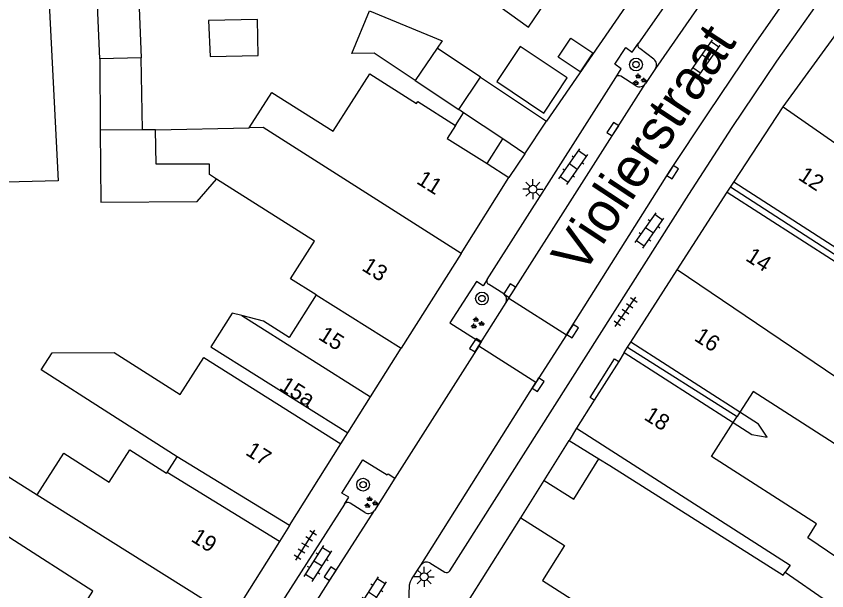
# Model space of a CAD drawing. Extents: x 132998 to 136004, y 396998 to 398512.
# Drawn here: x 134756.6 to 134807.5, y 397313 to 397349.1 of the extents above; entities that cross this region are included whole.
import ezdxf

# ---------------------------------------------------------------- set-up
doc = ezdxf.new("R2010")
doc.units = 0
for name, color, linetype in [('gg-afsc-erfafscheiding', 7, 'Continuous'), ('gg-afsc-muur', 7, 'Continuous'), ('gg-anno-huisnummerreeks BGT', 7, 'Continuous'), ('gg-anno-openbare ruimte label', 7, 'Continuous'), ('gg-bbg-bijgebouw', 7, 'Continuous'), ('gg-bbg-gedigitaliseerde bebouwing', 7, 'Continuous'), ('gg-bbg-gedigitaliseerde bebouwing onder overbouw', 7, 'Continuous'), ('gg-bbg-gedigitaliseerde bijgebouw', 7, 'Continuous'), ('gg-bbg-gedigitaliseerde overbouw', 7, 'Continuous'), ('gg-bbg-hoofdgebouw', 7, 'Continuous'), ('gg-bbg-luifel en loopbrug', 7, 'Continuous'), ('gg-bbg-pand overbouw', 7, 'Continuous'), ('gg-bbg-tussenscheiding', 7, 'Continuous'), ('gg-bbg-tussenscheiding niveau 01', 7, 'Continuous'), ('gg-knt-verharding', 7, 'Continuous'), ('gg-knt-verharding nz', 7, 'Continuous'), ('gt-symb-boom', 7, 'Continuous'), ('gt-symb-groenvak', 7, 'Continuous'), ('gt-symb-klinker verharding', 7, 'Continuous'), ('gt-symb-kolk', 7, 'Continuous'), ('gt-symb-lichtmast', 7, 'Continuous'), ('gt-symb-tegel verharding', 7, 'Continuous')]:
    doc.layers.add(name, color=color, linetype=linetype)

# ---------------------------------------------------------------- blocks, each defined once
blk = doc.blocks.new('gt0-BOOM')
at = {"layer": 'gt-symb-boom'}
for radius in [0.4, 0.2]:
    blk.add_circle((0, 0), radius, dxfattribs=at)
blk = doc.blocks.new('gt0-KL1')
at = {"layer": 'gt-symb-klinker verharding'}
for p, q in [((-1.15, 0.3), (1.15, 0.3)), ((-1, -0.3), (-1, 0.3)), ((-0.5, 0.3), (-0.5, 0.45)), ((0, -0.3), (0, 0.3)), ((0.5, 0.3), (0.5, 0.45)), ((1, -0.3), (1, 0.3)), ((-1.15, -0.3), (1.15, -0.3)), ((-0.5, -0.45), (-0.5, -0.3)), ((0.5, -0.45), (0.5, -0.3))]:
    blk.add_line(p, q, dxfattribs=at)
blk = doc.blocks.new('gt0-LMAST')
at = {"layer": 'gt-symb-lichtmast'}
for p, q in [((-0.005, 0.246), (-0.005, 0.621)), ((-0.182, 0.173), (-0.447, 0.438)), ((0.172, 0.173), (0.437, 0.438)), ((-0.255, -0.004), (-0.63, -0.004)), ((-0.182, -0.181), (-0.447, -0.446)), ((-0.005, -0.254), (-0.005, -0.629)), ((0.437, -0.446), (0.172, -0.181)), ((0.245, -0.004), (0.62, -0.004))]:
    blk.add_line(p, q, dxfattribs=at)
blk.add_circle((-0.005, -0.004), 0.25, dxfattribs=at)
blk = doc.blocks.new('gt0-KOLK')
at = {"layer": 'gt-symb-kolk'}
blk.add_lwpolyline([(0, 0), (0.375, 0), (0.375, 0.4), (-0.375, 0.4), (-0.375, 0), (0, 0)], dxfattribs=at)
blk = doc.blocks.new('gt0-GRVAK')
at = {"layer": 'gt-symb-groenvak'}
for p, q in [((-0.11, 0.189), (-0.228, 0.24)), ((-0.182, 0.153), (0.088, 0.153)), ((-0.091, 0.211), (-0.156, 0.322)), ((-0.047, 0.214), (-0.047, 0.393)), ((-0.004, 0.211), (0.061, 0.322)), ((0.015, 0.189), (0.133, 0.24)), ((0.262, -0.052), (0.197, 0.059)), ((0.305, -0.049), (0.305, 0.13)), ((0.349, -0.052), (0.414, 0.059)), ((-0.245, -0.228), (-0.363, -0.177)), ((-0.318, -0.264), (-0.047, -0.264)), ((-0.226, -0.206), (-0.291, -0.095)), ((-0.183, -0.203), (-0.183, -0.024)), ((-0.139, -0.206), (-0.074, -0.095)), ((-0.12, -0.228), (-0.002, -0.177)), ((0.243, -0.074), (0.125, -0.023)), ((0.17, -0.11), (0.441, -0.11)), ((0.368, -0.074), (0.486, -0.023))]:
    blk.add_line(p, q, dxfattribs=at)
blk = doc.blocks.new('gt0-TEG1')
at = {"layer": 'gt-symb-tegel verharding'}
for p, q in [((-1.125, 0), (1.125, 0)), ((-0.9, -0.25), (-0.9, 0.25)), ((-0.45, -0.25), (-0.45, 0.25)), ((0, -0.25), (0, 0.25)), ((0.45, -0.25), (0.45, 0.25)), ((0.9, -0.25), (0.9, 0.25))]:
    blk.add_line(p, q, dxfattribs=at)

msp = doc.modelspace()

# ---------------------------------------------------------------- linework, layer by layer
at = {"layer": 'gg-afsc-erfafscheiding'}
msp.add_line((134788.52, 397340.47), (134787.51, 397338.98), dxfattribs=at)
for points in [[(134801.611, 397323.576), (134802.774, 397322.829), (134803.732, 397322.657), (134803.189, 397323.476), (134802.027, 397324.223)], [(134793.848, 397320.868), (134804.736, 397313.99), (134804.867, 397314.173)]]:
    msp.add_lwpolyline(points, dxfattribs=at)
at = {"layer": 'gg-afsc-muur'}
for p, q in [((134797.323, 397353.34), (134789.88, 397342.51)), ((134776.962, 397322.243), (134777.388, 397322.92)), ((134793.169, 397321.292), (134793.848, 397320.868)), ((134788.26, 397317.58), (134789.727, 397319.931))]:
    msp.add_line(p, q, dxfattribs=at)
at = {"layer": 'gg-bbg-bijgebouw'}
for p, q in [((134788.52, 397340.47), (134789.88, 397342.51)), ((134778.825, 397325.2), (134780.749, 397328.252)), ((134789.727, 397319.931), (134791.303, 397322.456)), ((134791.303, 397322.456), (134793.169, 397321.292))]:
    msp.add_line(p, q, dxfattribs=at)
at = {"layer": 'gg-bbg-gedigitaliseerde bebouwing'}
for p, q in [((134761.809, 397346.436), (134761.396, 397356.012)), ((134765.299, 397341.979), (134771.197, 397342.092)), ((134786.137, 397339.846), (134787.51, 397338.98)), ((134768.779, 397328.343), (134777.388, 397322.92)), ((134768.35, 397327.668), (134776.962, 397322.243)), ((134766.665, 397321.421), (134762.38, 397324.164))]:
    msp.add_line(p, q, dxfattribs=at)
for points in [[(134758.372, 397354.854), (134759.181, 397338.76), (134755.919, 397338.674), (134755.755, 397341.57)], [(134764.852, 397351.425), (134764.901, 397350.212), (134764.252, 397350.186), (134764.4, 397346.49)], [(134771.197, 397342.092), (134772.617, 397344.326), (134776.466, 397341.879), (134778.764, 397345.495), (134781.712, 397343.621), (134781.788, 397343.741), (134784.148, 397342.24)], [(134769.149, 397338.87), (134768.692, 397339.161), (134768.691, 397339.808), (134765.34, 397339.805), (134765.299, 397341.979)], [(134784.148, 397342.24), (134783.632, 397341.428), (134786.137, 397339.846)], [(134775.411, 397331.608), (134773.791, 397332.613), (134775.288, 397334.967), (134769.149, 397338.87)], [(134770.724, 397330.293), (134770.116, 397330.446), (134768.779, 397328.343)], [(134762.38, 397324.164), (134758.125, 397326.887), (134758.804, 397327.948), (134762.718, 397327.988), (134766.854, 397325.332), (134768.35, 397327.668)], [(134815.032, 397321.782), (134815.471, 397321.5), (134813.625, 397318.623), (134802.866, 397325.529), (134802.027, 397324.223)], [(134809.861, 397312.149), (134810.706, 397313.345), (134806.295, 397316.337), (134806.85, 397317.203), (134800.243, 397321.444), (134801.611, 397323.576)], [(134791.76, 397323.223), (134805.186, 397314.615), (134804.867, 397314.173)], [(134757.879, 397319.032), (134759.557, 397321.653), (134762.396, 397319.836), (134763.697, 397321.869), (134766.006, 397320.391), (134766.035, 397320.437)], [(134756.149, 397316.329), (134753.297, 397318.155), (134755.009, 397320.831), (134757.879, 397319.032)], [(134788.26, 397317.58), (134791.006, 397315.842), (134789.616, 397313.645), (134791.95, 397312.167), (134790.459, 397309.812)], [(134760.152, 397311.066), (134761.379, 397312.982), (134756.149, 397316.329)], [(134804.867, 397314.173), (134807.524, 397312.334), (134809.181, 397311.188)]]:
    msp.add_lwpolyline(points, dxfattribs=at)
at = {"layer": 'gg-bbg-gedigitaliseerde bebouwing onder overbouw'}
for p, q in [((134808.482, 397334.283), (134801.637, 397338.679)), ((134801.22, 397338.045), (134808.071, 397333.645)), ((134802.027, 397324.223), (134795.171, 397328.626)), ((134794.764, 397327.973), (134801.611, 397323.576)), ((134773.719, 397317.097), (134766.665, 397321.421)), ((134773.096, 397316.109), (134766.035, 397320.437))]:
    msp.add_line(p, q, dxfattribs=at)
at = {"layer": 'gg-bbg-gedigitaliseerde bijgebouw'}
for p, q in [((134785.72, 397345.29), (134783.007, 397347.103)), ((134764.487, 397341.974), (134764.4, 397346.49)), ((134761.809, 397346.436), (134761.837, 397341.957)), ((134781.625, 397345.077), (134784.357, 397343.251)), ((134785.72, 397345.29), (134789.88, 397342.51)), ((134784.662, 397343.048), (134784.357, 397343.251)), ((134787.126, 397341.401), (134784.662, 397343.048)), ((134764.487, 397341.974), (134761.837, 397341.957)), ((134788.52, 397340.47), (134787.126, 397341.401))]:
    msp.add_line(p, q, dxfattribs=at)
for points in [[(134781.625, 397345.077), (134779.055, 397346.795), (134777.633, 397346.766), (134778.743, 397349.455), (134783.323, 397347.565), (134783.007, 397347.103)], [(134768.646, 397348.84), (134768.737, 397346.581), (134771.757, 397346.643), (134771.71, 397348.903), (134768.646, 397348.84)], [(134792.787, 397346.811), (134791.985, 397345.612), (134790.605, 397346.534), (134791.407, 397347.733), (134792.787, 397346.811)], [(134775.411, 397331.608), (134773.704, 397328.924), (134772.096, 397329.947), (134770.724, 397330.293)], [(134789.727, 397319.931), (134791.593, 397318.767), (134793.169, 397321.292)]]:
    msp.add_lwpolyline(points, dxfattribs=at)
at = {"layer": 'gg-bbg-gedigitaliseerde overbouw'}
for p, q in [((134802.027, 397324.223), (134801.85, 397323.946)), ((134801.611, 397323.576), (134801.85, 397323.946)), ((134766.035, 397320.437), (134766.665, 397321.421))]:
    msp.add_line(p, q, dxfattribs=at)
at = {"layer": 'gg-bbg-hoofdgebouw'}
for p, q in [((134804.74, 397343.41), (134808.108, 397348.047)), ((134801.637, 397338.679), (134804.74, 397343.41)), ((134784.503, 397334.209), (134787.51, 397338.98)), ((134798.09, 397333.172), (134801.22, 397338.045)), ((134784.503, 397334.209), (134780.749, 397328.252)), ((134795.171, 397328.626), (134798.09, 397333.172)), ((134794.764, 397327.973), (134794.411, 397327.415)), ((134794.411, 397327.415), (134792.872, 397324.981)), ((134777.388, 397322.92), (134778.825, 397325.2)), ((134792.872, 397324.981), (134791.76, 397323.223)), ((134773.719, 397317.097), (134776.962, 397322.243)), ((134781.12, 397306.3), (134788.26, 397317.58)), ((134773.096, 397316.109), (134770.108, 397311.368))]:
    msp.add_line(p, q, dxfattribs=at)
at = {"layer": 'gg-bbg-luifel en loopbrug'}
for p, q in [((134784.148, 397342.24), (134784.662, 397343.048)), ((134765.299, 397341.979), (134764.487, 397341.974)), ((134786.137, 397339.846), (134787.126, 397341.401))]:
    msp.add_line(p, q, dxfattribs=at)
for points in [[(134787.411, 397351.638), (134786.346, 397350.164), (134788.744, 397348.431), (134789.774, 397349.93)], [(134789.708, 397343.027), (134791.18, 397345.23), (134788.221, 397347.208), (134786.749, 397345.005), (134789.708, 397343.027)], [(134761.837, 397341.957), (134761.865, 397337.425), (134767.926, 397337.463), (134769.149, 397338.87)]]:
    msp.add_lwpolyline(points, dxfattribs=at)
at = {"layer": 'gg-bbg-pand overbouw'}
for p, q in [((134801.22, 397338.045), (134801.429, 397338.362)), ((134801.429, 397338.362), (134801.637, 397338.679)), ((134794.764, 397327.973), (134794.97, 397328.304)), ((134794.97, 397328.304), (134795.171, 397328.626)), ((134773.719, 397317.097), (134773.096, 397316.109))]:
    msp.add_line(p, q, dxfattribs=at)
at = {"layer": 'gg-bbg-tussenscheiding'}
for p, q in [((134783.007, 397347.103), (134781.625, 397345.077)), ((134764.4, 397346.49), (134761.809, 397346.436)), ((134784.357, 397343.251), (134785.72, 397345.29)), ((134804.74, 397343.41), (134817.849, 397334.289)), ((134775.411, 397331.608), (134780.749, 397328.252)), ((134770.724, 397330.293), (134778.825, 397325.2)), ((134757.879, 397319.032), (134770.108, 397311.368))]:
    msp.add_line(p, q, dxfattribs=at)
for points in [[(134784.503, 397334.209), (134772.078, 397342.109), (134771.197, 397342.092)], [(134815.032, 397321.782), (134810.25, 397324.946), (134798.09, 397333.172)]]:
    msp.add_lwpolyline(points, dxfattribs=at)
at = {"layer": 'gg-bbg-tussenscheiding niveau 01'}
for p, q in [((134808.26, 397333.938), (134801.429, 397338.362)), ((134794.97, 397328.304), (134801.85, 397323.946))]:
    msp.add_line(p, q, dxfattribs=at)
at = {"layer": 'gg-knt-verharding'}
for p, q in [((134801.968, 397356.447), (134795.649, 397347.41)), ((134796.609, 397346.413), (134795.731, 397347.089)), ((134796.716, 397345.818), (134796.102, 397344.875)), ((134786.143, 397332.573), (134794.229, 397345.27)), ((134795.481, 397344.733), (134794.548, 397345.343)), ((134787.195, 397331.656), (134786.235, 397332.268)), ((134787.337, 397331.129), (134787.508, 397331.402)), ((134787.508, 397331.402), (134791.136, 397329.089)), ((134785.751, 397328.598), (134787.337, 397331.129)), ((134791.136, 397329.089), (134789.209, 397326.092)), ((134785.614, 397328.382), (134780.355, 397320.072)), ((134785.751, 397328.598), (134785.614, 397328.382)), ((134789.209, 397326.092), (134785.614, 397328.382)), ((134791.76, 397323.223), (134791.303, 397322.456)), ((134780.355, 397320.072), (134779.076, 397318.052)), ((134778.458, 397317.921), (134777.532, 397318.502)), ((134777.174, 397318.438), (134771.946, 397310.273)), ((134782.548, 397314.757), (134783.477, 397314.179))]:
    msp.add_line(p, q, dxfattribs=at)
for points in [[(134783.798, 397314.248), (134798.82, 397337.907), (134801.538, 397342.116), (134804.357, 397346.284), (134808.98, 397352.848)], [(134794.229, 397345.27), (134794.566, 397345.799), (134794.164, 397346.09), (134794.851, 397347.155), (134795.266, 397346.862), (134795.649, 397347.41)], [(134786.143, 397332.573), (134785.886, 397332.169), (134785.471, 397332.431), (134783.804, 397329.844), (134785.751, 397328.598)], [(134792.872, 397324.981), (134792.61, 397325.147), (134794.149, 397327.581), (134794.411, 397327.415)], [(134777.174, 397318.438), (134777.464, 397318.891), (134777.02, 397319.142), (134778.335, 397321.241), (134779.865, 397320.281), (134779.925, 397320.359), (134780.355, 397320.072)], [(134778.572, 397307.931), (134781.224, 397312.14), (134781.266, 397313.382), (134781.327, 397313.578), (134781.418, 397313.747), (134781.976, 397314.614)]]:
    msp.add_lwpolyline(points, dxfattribs=at)
for centre, radius, start, end in [((134795.836, 397347.287), 0.224, 146.5516, 242.1081), ((134796.337, 397346.057), 0.448, 327.7745, 52.6148), ((134794.427, 397345.14), 0.237, 59.2028, 146.5765), ((134795.71, 397345.159), 0.483, 241.6736, 324.0864), ((134786.339, 397332.466), 0.223, 151.218, 242.3528), ((134786.92, 397331.299), 0.451, 337.8014, 52.359), ((134777.383, 397318.303), 0.249, 53.2224, 147.0491), ((134778.689, 397318.354), 0.491, 241.947, 321.9891), ((134782.345, 397314.354), 0.451, 63.2395, 144.833), ((134783.599, 397314.391), 0.245, 240.0343, 324.2284)]:
    msp.add_arc(centre, radius, start, end, dxfattribs=at)
at = {"layer": 'gg-knt-verharding nz'}
for p, q in [((134803.745, 397355.946), (134796.716, 397345.818)), ((134787.508, 397331.402), (134796.102, 397344.875)), ((134781.976, 397314.614), (134789.209, 397326.092))]:
    msp.add_line(p, q, dxfattribs=at)
for points in [[(134791.136, 397329.089), (134797.638, 397339.415), (134800.047, 397343.037), (134802.904, 397347.274), (134804.702, 397349.856), (134807.929, 397354.421)], [(134774.595, 397310.404), (134774.723, 397311.002), (134774.842, 397311.379), (134775.033, 397311.724), (134776.451, 397313.971), (134779.076, 397318.052)]]:
    msp.add_lwpolyline(points, dxfattribs=at)

# ---------------------------------------------------------------- block references
at = {"layer": 'gt-symb-boom'}
for p in [(134795.499, 397346.075), (134785.817, 397331.37), (134778.353, 397319.673)]:
    msp.add_blockref('gt0-BOOM', p, dxfattribs=at)
at = {"layer": 'gt-symb-groenvak'}
for p in [(134795.688, 397345.114), (134785.499, 397329.819), (134778.814, 397318.539)]:
    msp.add_blockref('gt0-GRVAK', p, dxfattribs=at)
at = {"layer": 'gt-symb-klinker verharding'}
for p, rotation in [((134799.887, 397346.519), 54.97512672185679), ((134791.559, 397339.657), 54.97512672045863), ((134796.344, 397335.65), 54.97512672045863), ((134775.516, 397314.708), 57.454106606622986), ((134778.948, 397312.751), 57.454106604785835)]:
    msp.add_blockref('gt0-KL1', p, dxfattribs=dict(at, rotation=rotation))
at = {"layer": 'gt-symb-kolk'}
for p, rotation in [((134794.211, 397341.91), 57.46939025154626), ((134797.638, 397339.415), -122.34926153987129), ((134787.735, 397331.758), 57.469390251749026), ((134791.349, 397329.427), -122.19699859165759), ((134785.584, 397328.328), 57.8432152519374), ((134789.18, 397326.06), -122.1858700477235), ((134776.451, 397313.971), 57.258955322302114)]:
    msp.add_blockref('gt0-KOLK', p, dxfattribs=dict(at, rotation=rotation))
at = {"layer": 'gt-symb-lichtmast'}
for p in [(134789.026, 397338.243), (134782.193, 397313.889)]:
    msp.add_blockref('gt0-LMAST', p, dxfattribs=at)
at = {"layer": 'gt-symb-tegel verharding'}
for p, rotation in [((134794.842, 397330.531), 54.975126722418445), ((134774.722, 397315.871), 57.454106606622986)]:
    msp.add_blockref('gt0-TEG1', p, dxfattribs=dict(at, rotation=rotation))

# ---------------------------------------------------------------- texts
at = {"layer": 'gg-anno-huisnummerreeks BGT'}
for s, rotation, p in [('12', 326.8, (134805.63, 397338.889)), ('11', 327.8, (134781.649, 397338.639)), ('14', 327.3, (134802.326, 397333.803)), ('13', 327.8, (134778.211, 397333.185)), ('15', 327.8, (134775.479, 397328.85)), ('16', 327.3, (134799.097, 397328.775)), ('15a', 327.8, (134773.026, 397325.686)), ('18', 327.7, (134795.942, 397323.807)), ('17', 327.8, (134770.904, 397321.59)), ('19', 327.8, (134767.479, 397316.156))]:
    msp.add_text(s, height=1, rotation=rotation, dxfattribs=at).set_placement(p)
at = {"layer": 'gg-anno-openbare ruimte label'}
msp.add_text('Violierstraat', height=2.5, rotation=56.6, dxfattribs=at).set_placement((134792.136, 397332.756))

doc.saveas('drawing.dxf')
